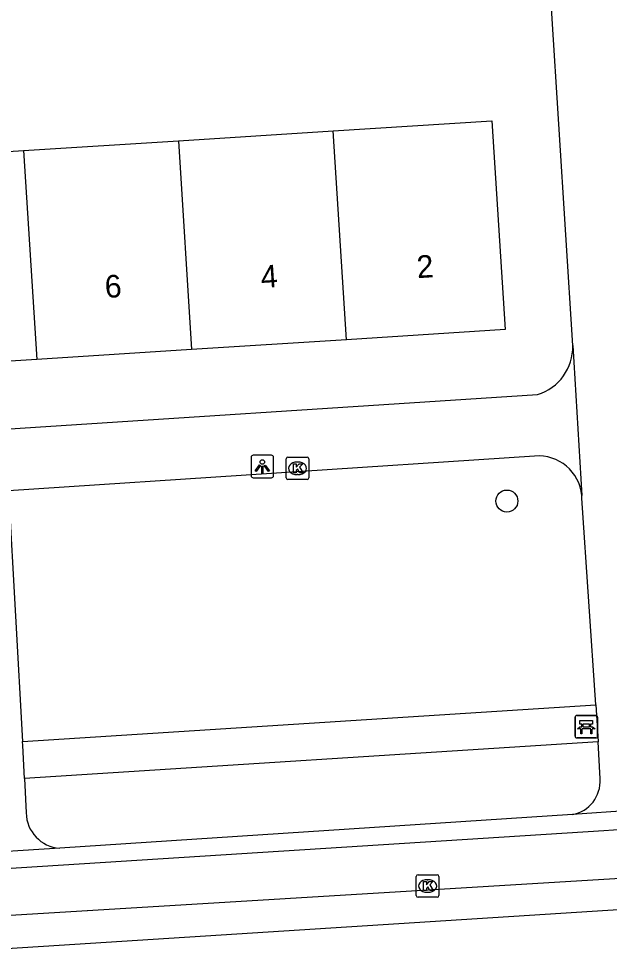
# Model space of a CAD drawing. Extents: x 159689 to 160786, y 387323 to 388339.
# Drawn here: x 160704.87 to 160731.05, y 388039.25 to 388080.75 of the extents above; entities that cross this region are included whole.
import ezdxf

# ---------------------------------------------------------------- set-up
doc = ezdxf.new("R2010")
doc.units = 0
for name, color, linetype in [('IMGEO_Bank', 7, 'Continuous'), ('IMGEO_Boom', 7, 'Continuous'), ('IMGEO_Groenvoorziening', 7, 'Continuous'), ('IMGEO_Kolk', 7, 'Continuous'), ('IMGEO_Lichtpunt', 7, 'Continuous'), ('IMGEO_Pand', 7, 'Continuous'), ('IMGEO_Pand_nummerreeks', 7, 'Continuous'), ('IMGEO_Rijbaan_lokaal_gesloten', 7, 'Continuous'), ('IMGEO_Voetpad_open', 7, 'Continuous')]:
    doc.layers.add(name, color=color, linetype=linetype)

msp = doc.modelspace()

# ---------------------------------------------------------------- linework, layer by layer
at = {"layer": 'IMGEO_Bank'}
for p, q in [((160729.527, 388048.954), (160729.527, 388049.795)), ((160729.527, 388049.795), (160729.527, 388048.954)), ((160729.602, 388049.879), (160730.443, 388049.879)), ((160730.443, 388049.879), (160729.602, 388049.879)), ((160730.527, 388049.804), (160730.527, 388048.963)), ((160730.527, 388048.963), (160730.527, 388049.804)), ((160729.836, 388049.385), (160729.836, 388049.491)), ((160729.88, 388049.491), (160729.88, 388049.385)), ((160730.168, 388049.497), (160729.886, 388049.497)), ((160729.886, 388049.379), (160730.168, 388049.379)), ((160730.174, 388049.385), (160730.174, 388049.491)), ((160730.218, 388049.491), (160730.218, 388049.385)), ((160730.452, 388048.879), (160729.611, 388048.879)), ((160729.611, 388048.879), (160730.452, 388048.879)), ((160730.224, 388049.277), (160729.831, 388049.277))]:
    msp.add_line(p, q, dxfattribs=at)
for points in [[(160729.774, 388049.277), (160729.632, 388049.277), (160729.744, 388049.379), (160729.83, 388049.379)], [(160729.83, 388049.497), (160729.744, 388049.497), (160729.744, 388049.658), (160730.307, 388049.658), (160730.307, 388049.497), (160730.224, 388049.497)], [(160730.224, 388049.379), (160730.307, 388049.379), (160730.419, 388049.277), (160730.28, 388049.277)], [(160729.824, 388049.27), (160729.824, 388049.063), (160729.781, 388049.063), (160729.781, 388049.27)], [(160730.274, 388049.27), (160730.274, 388049.063), (160730.23, 388049.063), (160730.23, 388049.27)]]:
    msp.add_lwpolyline(points, dxfattribs=at)
for centre, radius, start, end in [((160729.605, 388049.801), 0.0779, 92.4484, 184.2845), ((160729.605, 388049.801), 0.0779, 92.4484, 184.2845), ((160730.449, 388049.801), 0.0779, 2.4484, 94.2845), ((160730.449, 388049.801), 0.0779, 2.4484, 94.2845), ((160729.829, 388049.49), 0.00671, 2.8957, 87.1043), ((160729.829, 388049.386), 0.00671, 272.8957, 357.1043), ((160729.886, 388049.49), 0.00671, 92.8957, 177.1043), ((160729.886, 388049.386), 0.00671, 182.8957, 267.1043), ((160730.168, 388049.49), 0.00671, 2.8957, 87.1043), ((160730.168, 388049.386), 0.00671, 272.8957, 357.1043), ((160730.225, 388049.49), 0.00671, 92.8957, 177.1043), ((160730.225, 388049.386), 0.00671, 182.8957, 267.1043), ((160729.605, 388048.957), 0.0779, 182.4484, 274.2845), ((160729.605, 388048.957), 0.0779, 182.4484, 274.2845), ((160729.774, 388049.27), 0.00671, 2.8957, 87.1043), ((160729.831, 388049.27), 0.00671, 92.8957, 177.1043), ((160730.223, 388049.27), 0.00671, 2.8957, 87.1043), ((160730.28, 388049.27), 0.00671, 92.8957, 177.1043), ((160730.449, 388048.957), 0.0779, 272.4484, 4.2845), ((160730.449, 388048.957), 0.0779, 272.4484, 4.2845)]:
    msp.add_arc(centre, radius, start, end, dxfattribs=at)
at = {"layer": 'IMGEO_Boom'}
msp.add_circle((160726.505, 388059.376), 0.489, dxfattribs=at)
at = {"layer": 'IMGEO_Groenvoorziening'}
for points in [[(160705.035, 388048.729), (160730.447, 388050.355)], [(160730.549, 388048.708), (160705.119, 388047.082)]]:
    msp.add_lwpolyline(points, dxfattribs=at)
at = {"layer": 'IMGEO_Kolk'}
for p, q in [((160716.8, 388061.327), (160717.652, 388061.327)), ((160716.725, 388060.401), (160716.725, 388061.253)), ((160717.213, 388061.107), (160717.238, 388061.107)), ((160717.726, 388061.253), (160717.726, 388060.401)), ((160717.236, 388060.547), (160717.211, 388060.547)), ((160717.652, 388060.327), (160716.8, 388060.327)), ((160722.492, 388041.894), (160722.492, 388042.746)), ((160722.567, 388042.82), (160723.419, 388042.82)), ((160723.493, 388042.746), (160723.493, 388041.894)), ((160722.98, 388042.6), (160723.005, 388042.6)), ((160723.003, 388042.04), (160722.978, 388042.04)), ((160723.419, 388041.82), (160722.567, 388041.82))]:
    msp.add_line(p, q, dxfattribs=at)
for points in [[(160716.8, 388061.327), (160717.652, 388061.327)], [(160716.725, 388060.401), (160716.725, 388061.253)], [(160717.046, 388061.027), (160717.169, 388061.027), (160717.169, 388060.876), (160717.299, 388061.027), (160717.463, 388061.027), (160717.317, 388060.876), (160717.47, 388060.627), (160717.318, 388060.627), (160717.233, 388060.791), (160717.169, 388060.724), (160717.169, 388060.627), (160717.046, 388060.627), (160717.046, 388061.027)], [(160717.726, 388061.253), (160717.726, 388060.401)], [(160717.652, 388060.327), (160716.8, 388060.327)], [(160722.492, 388041.894), (160722.492, 388042.746)], [(160722.567, 388042.82), (160723.419, 388042.82)], [(160723.493, 388042.746), (160723.493, 388041.894)], [(160722.813, 388042.52), (160722.936, 388042.52), (160722.936, 388042.369), (160723.066, 388042.52), (160723.23, 388042.52), (160723.084, 388042.369), (160723.237, 388042.12), (160723.085, 388042.12), (160723, 388042.284), (160722.936, 388042.217), (160722.936, 388042.12), (160722.813, 388042.12), (160722.813, 388042.52)], [(160723.419, 388041.82), (160722.567, 388041.82)]]:
    msp.add_lwpolyline(points, dxfattribs=at)
for centre, start, end in [((160716.802, 388061.251), 91.552, 178.448), ((160716.802, 388061.251), 91.552, 178.448), ((160717.65, 388061.251), 1.552, 88.448), ((160717.65, 388061.251), 1.552, 88.448), ((160716.802, 388060.403), 181.552, 268.448), ((160716.802, 388060.403), 181.552, 268.448), ((160717.65, 388060.403), 271.552, 358.448), ((160717.65, 388060.403), 271.552, 358.448), ((160722.569, 388042.744), 91.552, 178.448), ((160722.569, 388042.744), 91.552, 178.448), ((160723.417, 388042.744), 1.552, 88.448), ((160723.417, 388042.744), 1.552, 88.448), ((160722.569, 388041.896), 181.552, 268.448), ((160722.569, 388041.896), 181.552, 268.448), ((160723.417, 388041.896), 271.552, 358.448), ((160723.417, 388041.896), 271.552, 358.448)]:
    msp.add_arc(centre, 0.0765, start, end, dxfattribs=at)
for centre, major_axis, ratio, start_param, end_param in [((160717.212, 388060.827), (-0.387, 0.002), 0.722429, 4.712389, 7.853982), ((160717.237, 388060.827), (-0.39, 0.002), 0.717154, 1.570796, 4.712389), ((160722.979, 388042.32), (-0.387, 0.002), 0.722429, 4.712389, 7.853982), ((160723.004, 388042.32), (-0.39, 0.002), 0.717154, 1.570796, 4.712389)]:
    msp.add_ellipse(centre, major_axis=major_axis, ratio=ratio, start_param=start_param, end_param=end_param, dxfattribs=at)
at = {"layer": 'IMGEO_Lichtpunt'}
for p, q in [((160716.068, 388061.405), (160715.26, 388061.405)), ((160716.068, 388061.405), (160715.26, 388061.405)), ((160715.166, 388061.31), (160715.166, 388060.503)), ((160715.166, 388061.31), (160715.166, 388060.503)), ((160716.162, 388060.503), (160716.162, 388061.31)), ((160716.162, 388060.503), (160716.162, 388061.31)), ((160715.26, 388060.409), (160716.068, 388060.409)), ((160715.26, 388060.409), (160716.068, 388060.409))]:
    msp.add_line(p, q, dxfattribs=at)
for points in [[(160715.54, 388060.974), (160715.579, 388060.946), (160715.391, 388060.684), (160715.353, 388060.711), (160715.54, 388060.974)], [(160715.642, 388060.926), (160715.689, 388060.926), (160715.689, 388060.604), (160715.642, 388060.604), (160715.642, 388060.926)], [(160715.752, 388060.946), (160715.79, 388060.973), (160715.977, 388060.711), (160715.938, 388060.683), (160715.752, 388060.946)]]:
    msp.add_lwpolyline(points, dxfattribs=at)
msp.add_circle((160715.665, 388061.108), 0.0994, dxfattribs=at)
for centre, start, end in [((160715.26, 388061.31), 90, 180), ((160715.26, 388061.31), 90, 180), ((160716.068, 388061.31), 0, 90), ((160716.068, 388061.31), 0, 90), ((160715.26, 388060.503), 180, 270), ((160715.26, 388060.503), 180, 270), ((160716.068, 388060.503), 270, 0), ((160716.068, 388060.503), 270, 360)]:
    msp.add_arc(centre, 0.0946, start, end, dxfattribs=at)
at = {"layer": 'IMGEO_Pand'}
for points in [[(160718.809, 388075.779), (160725.845, 388076.226), (160726.433, 388066.972), (160719.397, 388066.525)], [(160711.943, 388075.343), (160718.809, 388075.779)], [(160719.397, 388066.525), (160718.809, 388075.779)], [(160705.077, 388074.906), (160711.943, 388075.343)], [(160711.943, 388075.343), (160712.531, 388066.089)], [(160698.21, 388074.47), (160705.077, 388074.906)], [(160705.077, 388074.906), (160705.665, 388065.652)], [(160719.397, 388066.525), (160712.531, 388066.089)], [(160712.531, 388066.089), (160705.665, 388065.652)], [(160705.665, 388065.652), (160698.797, 388065.216)]]:
    msp.add_lwpolyline(points, dxfattribs=at)
at = {"layer": 'IMGEO_Rijbaan_lokaal_gesloten'}
for points in [[(160737.401, 388043.101), (160737.476, 388041.652), (160680.693, 388038.024)], [(160681.099, 388039.612), (160734.711, 388042.866)]]:
    msp.add_lwpolyline(points, dxfattribs=at)
at = {"layer": 'IMGEO_Voetpad_open'}
for points in [[(160729.427, 388066.269), (160728.185, 388085.893)], [(160729.427, 388066.269), (160729.828, 388059.619)], [(160676.989, 388060.783), (160727.867, 388064.096)], [(160727.738, 388061.37), (160704.41, 388059.836), (160705.035, 388048.729)], [(160730.447, 388050.355), (160729.835, 388059.498), (160729.832, 388059.559), (160729.828, 388059.619)], [(160730.447, 388050.355), (160730.509, 388049.426), (160730.549, 388048.708)], [(160705.119, 388047.082), (160705.045, 388048.553), (160705.035, 388048.729)], [(160730.642, 388047.062), (160730.549, 388048.708)], [(160705.119, 388047.082), (160705.196, 388045.561)], [(160734.533, 388045.848), (160729.413, 388045.488)], [(160729.413, 388045.488), (160706.683, 388043.998)], [(160683.574, 388041.779), (160730.804, 388044.787), (160731.657, 388044.841)], [(160706.683, 388043.998), (160702.496, 388043.732)]]:
    msp.add_lwpolyline(points, dxfattribs=at)
for centre, radius, start, end in [((160727.228, 388066.201), 2.2, 286.8887, 1.7621), ((160727.901, 388059.442), 1.935, 5.2491, 94.8384), ((160729.139, 388046.969), 1.506, 280.479, 3.5546), ((160706.794, 388045.593), 1.599, 181.1401, 266.0051)]:
    msp.add_arc(centre, radius, start, end, dxfattribs=at)

# ---------------------------------------------------------------- texts
at = {"layer": 'IMGEO_Pand_nummerreeks'}
for s, p in [('2', (160722.54, 388069.249)), ('4', (160715.627, 388068.81)), ('6', (160708.712, 388068.371))]:
    msp.add_text(s, height=1, rotation=3.6362, dxfattribs=at).set_placement(p)

doc.saveas('drawing.dxf')
